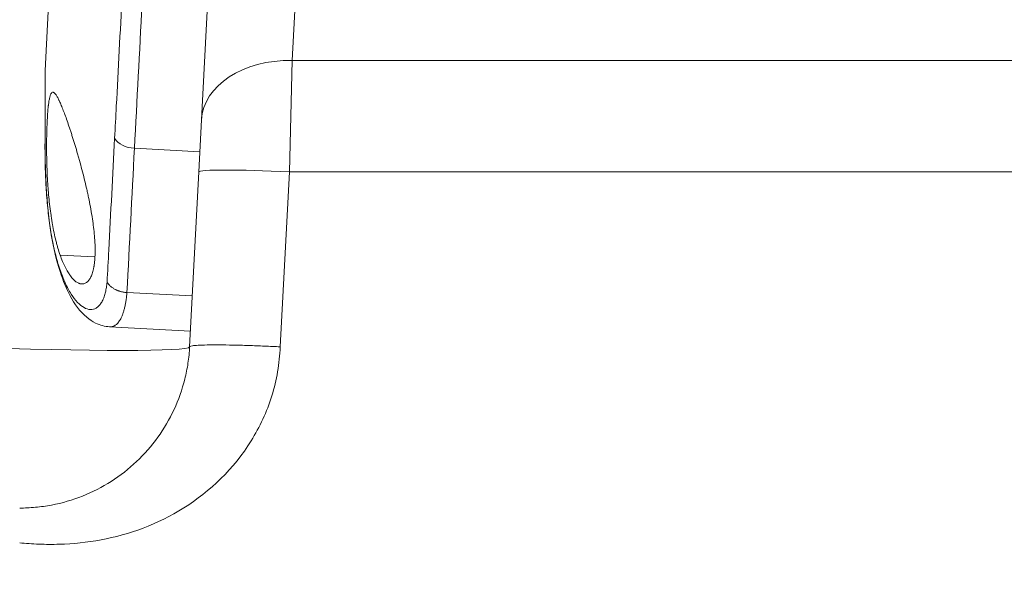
# Model space of a CAD drawing. Header units: millimetres. Extents: x 0 to 594, y 0 to 420.
# Tile 844 of 1056: x 489.08 to 493.42, y 156.29 to 158.74. Entities that reach past the tile are written whole.
import ezdxf

# ---------------------------------------------------------------- set-up
doc = ezdxf.new("R2010")
doc.units = ezdxf.units.MM
doc.layers.add('1', color=7, linetype='Continuous', true_color=0xffffff)
doc.styles.add('Arial', font='txt')
doc.dimstyles.get("Standard").update_dxf_attribs({"dimtxt": 0.18, "dimasz": 0.18, "dimexe": 0.18, "dimexo": 0.0625, "dimgap": 0.09, "dimtad": 0, "dimtih": 1, "dimtoh": 1, "dimdec": 4, "dimzin": 0, "dimdsep": 46, "dimtxsty": 'Standard', "dimcen": 0.09, "dimadec": 0, "dimazin": 0, "dimtfac": 1, "dimtdec": 4, "dimtofl": 0, "dimtmove": 0, "dimatfit": 3, "dimfxl": 0, "dimtolj": 1, "dimtzin": 0, "dimarcsym": 0})

# ---------------------------------------------------------------- blocks, each defined once
blk = doc.blocks.new('_U3')
at = {"layer": '1', "color": 18, "lineweight": 18}
for p, q in [((427.5249, 148.1683), (427.5249, 219.7488)), ((512.5249, 148.1683), (512.5249, 219.7488)), ((427.5249, 217.7488), (463.9417, 217.7488)), ((512.5249, 217.7488), (476.1081, 217.7488))]:
    blk.add_line(p, q, dxfattribs=at)
at = {"layer": '1', "color": 18}
for points in [[(427.5249, 217.7488), (431.0249, 218.6866), (431.0249, 216.811)], [(512.5249, 217.7488), (509.0249, 216.811), (509.0249, 218.6866)]]:
    blk.add_solid(points, dxfattribs=at)
at = {"layer": '1', "color": 18, "linetype": 'Continuous', "lineweight": 13, "char_height": 3.5, "attachment_point": 7, "line_spacing_factor": 1.047437, "style": 'Arial'}
for s, insert in [('\\fArial|b0|i0;\\W1.0000;1.70', (465.6272, 215.113)), ('\\fArial|b0|i0;\\W1.0000;DEFLATED TUBES WIDTH', (440.3214, 208.0533))]:
    blk.add_mtext(s, dxfattribs=dict(at, insert=insert))

msp = doc.modelspace()

# ---------------------------------------------------------------- linework, layer by layer
at = {"layer": '1', "color": 155, "linetype": 'Continuous', "lineweight": 13}
for p, q in [((490.2858, 158.5609), (490.429, 161.2934)), ((490.2738, 158.0698), (490.2858, 158.5609)), ((493.8154, 158.5609), (490.2858, 158.5609)), ((490.2334, 157.2988), (490.2738, 158.0698)), ((490.2738, 158.0698), (493.8325, 158.0698)), ((489.263, 157.7037), (489.4145, 157.6957))]:
    msp.add_line(p, q, dxfattribs=at)
at = {"layer": '1', "color": 155, "linetype": 'Continuous', "lineweight": 18}
for p, q in [((490.0295, 161.0315), (489.8863, 158.299)), ((489.1968, 158.5175), (489.2571, 159.6681)), ((489.8863, 158.299), (489.8743, 158.0698)), ((489.5908, 158.1741), (489.879, 158.159)), ((489.8743, 158.0698), (489.8339, 157.2988)), ((489.5577, 157.5382), (489.8457, 157.5231)), ((489.4814, 157.3872), (489.8376, 157.3685))]:
    msp.add_line(p, q, dxfattribs=at)
at = {"layer": '1', "color": 155, "linetype": 'Continuous', "lineweight": 13}
for centre, ratio, start_param in [((490.2858, 158.2781), 0.706622, 1.607812), ((490.2738, 158.0489), 0.052264, 1.573535)]:
    msp.add_ellipse(centre, major_axis=(0.3995, -0.0209), ratio=ratio, start_param=start_param, end_param=3.141593, dxfattribs=at)
at = {"layer": '1', "color": 155, "linetype": 'Continuous', "lineweight": 18}
for centre, major_axis, ratio, start_param, end_param in [((489.5945, 158.2448), (0.0999, -0.0052), 0.707107, 3.600425, 4.712046), ((488.8346, 157.3381), (-0.9993, 0.0392), 0.039192, 1.573021, 3.141078)]:
    msp.add_ellipse(centre, major_axis=major_axis, ratio=ratio, start_param=start_param, end_param=end_param, dxfattribs=at)
at = {"layer": '1', "color": 155, "linetype": 'Continuous', "lineweight": 13}
for points, knots in [([(489.5034, 158.2181), (489.5059, 158.2652), (489.5083, 158.3123), (489.5194, 158.5235), (489.528, 158.6876), (489.5367, 158.8517)], [0, 0, 0, 0, 0.222919, 0.222919, 1, 1, 1, 1]), ([(489.4702, 157.5841), (489.4727, 157.6312), (489.4752, 157.6783), (489.4862, 157.8897), (489.4948, 158.0539), (489.5034, 158.2181)], [0, 0, 0, 0, 0.222848, 0.222848, 1, 1, 1, 1]), ([(489.5577, 157.5382), (489.5574, 157.535), (489.5568, 157.5284), (489.5557, 157.5189), (489.5546, 157.5097), (489.5532, 157.5007), (489.5518, 157.492), (489.5502, 157.4835), (489.5484, 157.4754), (489.5465, 157.4675), (489.5445, 157.46), (489.5424, 157.4528), (489.5401, 157.4459), (489.5376, 157.4393), (489.535, 157.4331), (489.5303, 157.4228), (489.5226, 157.4098), (489.5115, 157.3975), (489.4994, 157.3897), (489.4892, 157.3871), (489.483, 157.3871), (489.4813, 157.3872)], [0, 0, 0, 0, 0.032996, 0.06615, 0.099467, 0.132948, 0.166598, 0.200419, 0.234416, 0.268591, 0.302947, 0.337488, 0.372217, 0.407136, 0.442249, 0.477558, 0.594709, 0.716854, 0.831797, 0.954131, 1, 1, 1, 1]), ([(489.085, 156.4348), (489.1109, 156.432), (489.1402, 156.4299), (489.1998, 156.4277), (489.2298, 156.4276), (489.3204, 156.4303), (489.3816, 156.4364), (489.5669, 156.4709), (489.6928, 156.516), (489.9241, 156.6614), (490.0288, 156.7619), (490.1432, 156.9457), (490.1743, 157.0124), (490.207, 157.1173), (490.2157, 157.1531), (490.228, 157.2255), (490.2315, 157.2621), (490.2334, 157.2988)], [0, 0, 0, 0, 0.0625, 0.0625, 0.125, 0.125, 0.25, 0.25, 0.5, 0.5, 0.75, 0.75, 0.875, 0.875, 0.9375, 0.9375, 1, 1, 1, 1])]:
    msp.add_open_spline(points, degree=3, knots=knots, dxfattribs=at)
for points in [[(489.6242, 158.8095), (489.6131, 158.5977), (489.602, 158.3859), (489.5908, 158.1741)], [(489.5908, 158.1741), (489.5798, 157.9622), (489.5687, 157.7502), (489.5576, 157.5382)]]:
    msp.add_open_spline(points, degree=3, dxfattribs=at)
at = {"layer": '1', "color": 155, "linetype": 'Continuous', "lineweight": 18}
for points, knots in [([(489.1968, 158.5175), (489.1968, 158.5148), (489.1967, 158.5092), (489.1966, 158.5009), (489.1966, 158.4924), (489.1965, 158.4838), (489.1965, 158.4751), (489.1965, 158.4664), (489.1965, 158.4575), (489.1965, 158.4397), (489.1966, 158.4124), (489.1968, 158.3754), (489.1971, 158.3384), (489.1972, 158.3092), (489.1972, 158.2877), (489.1972, 158.2736), (489.1971, 158.2598), (489.197, 158.2463), (489.1969, 158.2375), (489.1968, 158.2331)], [0, 0, 0, 0, 0.031465, 0.062826, 0.094111, 0.125345, 0.156556, 0.18777, 0.219013, 0.250312, 0.375575, 0.50031, 0.625672, 0.750454, 0.800642, 0.850565, 0.900349, 0.950118, 1, 1, 1, 1]), ([(489.294, 158.2952), (489.2907, 158.3049), (489.2874, 158.3141), (489.281, 158.3314), (489.2779, 158.3396), (489.2719, 158.3549), (489.269, 158.362), (489.2648, 158.3719), (489.2634, 158.3751), (489.2613, 158.3797), (489.2606, 158.3811), (489.2593, 158.384), (489.2587, 158.3854), (489.2554, 158.3922), (489.2504, 158.4018), (489.2459, 158.4089), (489.2416, 158.4147), (489.2395, 158.4169), (489.2373, 158.4187), (489.2371, 158.4189), (489.2366, 158.4193), (489.2359, 158.4197), (489.2343, 158.4207), (489.2329, 158.4211), (489.2303, 158.4214), (489.2287, 158.4209), (489.2256, 158.4186), (489.2242, 158.4168), (489.2221, 158.413), (489.2215, 158.4115), (489.2202, 158.4083), (489.2196, 158.4065), (489.2178, 158.4007), (489.2156, 158.3916), (489.2136, 158.38), (489.2123, 158.3704), (489.2118, 158.367), (489.2112, 158.3617), (489.211, 158.3599), (489.2106, 158.3562), (489.2104, 158.3543), (489.2094, 158.3447), (489.2087, 158.3364), (489.2075, 158.319), (489.2069, 158.3097), (489.2059, 158.2902), (489.2054, 158.28), (489.2049, 158.2665), (489.2048, 158.2637), (489.2047, 158.2582), (489.2044, 158.2499), (489.2042, 158.2413), (489.2038, 158.224), (489.2035, 158.2003), (489.2035, 158.1752), (489.2037, 158.1559), (489.2037, 158.1494), (489.2039, 158.1395), (489.2039, 158.1362), (489.204, 158.1296), (489.2041, 158.1263), (489.2045, 158.1096), (489.2049, 158.0961), (489.2059, 158.069), (489.2065, 158.0553), (489.2076, 158.0347), (489.208, 158.0278), (489.2087, 158.0174), (489.2089, 158.0139), (489.2094, 158.0069), (489.2097, 158.0035), (489.2109, 157.986), (489.2121, 157.9722), (489.2147, 157.9448), (489.2161, 157.9312), (489.2193, 157.9043), (489.2211, 157.891), (489.2235, 157.8745), (489.224, 157.8712), (489.225, 157.8647), (489.2255, 157.8614), (489.227, 157.8516), (489.2281, 157.8452), (489.2315, 157.8263), (489.2338, 157.814), (489.2389, 157.79), (489.2415, 157.7784), (489.2458, 157.7614), (489.2472, 157.7558), (489.2494, 157.7476), (489.2502, 157.7448), (489.2517, 157.7394), (489.2525, 157.7368), (489.2564, 157.7235), (489.2597, 157.7134), (489.263, 157.7037)], [0, 0, 0, 0, 0.03125, 0.03125, 0.0625, 0.0625, 0.09375, 0.09375, 0.109375, 0.109375, 0.117188, 0.117188, 0.125, 0.125, 0.15625, 0.1875, 0.1875, 0.21875, 0.21875, 0.222656, 0.222656, 0.226563, 0.234375, 0.25, 0.25, 0.28125, 0.28125, 0.3125, 0.3125, 0.328125, 0.328125, 0.34375, 0.34375, 0.375, 0.40625, 0.40625, 0.421875, 0.421875, 0.429688, 0.429688, 0.4375, 0.4375, 0.46875, 0.46875, 0.5, 0.5, 0.53125, 0.53125, 0.539063, 0.539063, 0.546875, 0.5625, 0.5625, 0.59375, 0.625, 0.625, 0.640625, 0.640625, 0.648438, 0.648438, 0.65625, 0.65625, 0.6875, 0.6875, 0.71875, 0.71875, 0.734375, 0.734375, 0.742188, 0.742188, 0.75, 0.75, 0.78125, 0.78125, 0.8125, 0.8125, 0.84375, 0.84375, 0.851563, 0.851563, 0.859375, 0.859375, 0.875, 0.875, 0.90625, 0.90625, 0.9375, 0.9375, 0.953125, 0.953125, 0.960938, 0.960938, 0.96875, 0.96875, 1, 1, 1, 1]), ([(489.263, 157.7037), (489.2665, 157.6938), (489.27, 157.6845), (489.2773, 157.667), (489.2847, 157.6505), (489.2925, 157.6362), (489.2985, 157.6263), (489.3005, 157.6231), (489.3035, 157.6186), (489.3045, 157.6171), (489.3065, 157.6142), (489.3076, 157.6128), (489.3127, 157.6059), (489.3208, 157.5963), (489.329, 157.5891), (489.3371, 157.5832), (489.3412, 157.5808), (489.3462, 157.5787), (489.3472, 157.5783), (489.3487, 157.5778), (489.3492, 157.5777), (489.3502, 157.5773), (489.3527, 157.5766), (489.3552, 157.5762), (489.361, 157.5757), (489.3647, 157.576), (489.372, 157.5779), (489.3755, 157.5795), (489.3806, 157.583), (489.3823, 157.5843), (489.3847, 157.5866), (489.3859, 157.5878), (489.3871, 157.5891), (489.3878, 157.59), (489.3882, 157.5904), (489.3917, 157.5946), (489.3974, 157.6034), (489.4022, 157.6147), (489.4066, 157.6274), (489.4085, 157.6344), (489.4106, 157.644), (489.4112, 157.6469), (489.4118, 157.65), (489.4122, 157.652), (489.4123, 157.653), (489.4132, 157.6583), (489.4138, 157.6626), (489.4155, 157.6759), (489.4172, 157.6947), (489.4176, 157.7155), (489.4176, 157.732), (489.4175, 157.7376), (489.4172, 157.7462), (489.4171, 157.7491), (489.4169, 157.7549), (489.4167, 157.7579), (489.4159, 157.7727), (489.415, 157.7848), (489.4127, 157.8097), (489.4112, 157.8225), (489.4087, 157.842), (489.4078, 157.8486), (489.4063, 157.8586), (489.4058, 157.862), (489.4048, 157.8687), (489.4043, 157.8721), (489.4016, 157.8889), (489.3992, 157.9025), (489.3942, 157.9298), (489.3914, 157.9435), (489.3871, 157.9642), (489.3856, 157.9711), (489.3833, 157.9815), (489.3826, 157.9849), (489.381, 157.9919), (489.3802, 157.9954), (489.3762, 158.0127), (489.3729, 158.0264), (489.3662, 158.0537), (489.3593, 158.0806), (489.3521, 158.1071), (489.3475, 158.1236), (489.3466, 158.1269), (489.3447, 158.1334), (489.342, 158.1431), (489.3392, 158.1527), (489.3337, 158.1716), (489.3263, 158.1962), (489.319, 158.2196), (489.3136, 158.2367), (489.3118, 158.2423), (489.3091, 158.2506), (489.3082, 158.2534), (489.3064, 158.2589), (489.3055, 158.2616), (489.301, 158.275), (489.2975, 158.2853), (489.294, 158.2952)], [0, 0, 0, 0, 0.03125, 0.03125, 0.0625, 0.09375, 0.09375, 0.109375, 0.109375, 0.117188, 0.117188, 0.125, 0.125, 0.15625, 0.1875, 0.1875, 0.21875, 0.21875, 0.226563, 0.226563, 0.230469, 0.230469, 0.234375, 0.25, 0.25, 0.28125, 0.28125, 0.3125, 0.3125, 0.328125, 0.328125, 0.335938, 0.339844, 0.339844, 0.34375, 0.34375, 0.375, 0.40625, 0.40625, 0.4375, 0.4375, 0.445313, 0.449219, 0.449219, 0.453125, 0.453125, 0.46875, 0.46875, 0.5, 0.53125, 0.53125, 0.546875, 0.546875, 0.554688, 0.554688, 0.5625, 0.5625, 0.59375, 0.59375, 0.625, 0.625, 0.640625, 0.640625, 0.648438, 0.648438, 0.65625, 0.65625, 0.6875, 0.6875, 0.71875, 0.71875, 0.734375, 0.734375, 0.742188, 0.742188, 0.75, 0.75, 0.78125, 0.78125, 0.8125, 0.84375, 0.84375, 0.851563, 0.851563, 0.859375, 0.875, 0.875, 0.90625, 0.9375, 0.9375, 0.953125, 0.953125, 0.960938, 0.960938, 0.96875, 0.96875, 1, 1, 1, 1]), ([(489.1968, 158.2331), (489.1968, 158.2297), (489.1967, 158.223), (489.1966, 158.2126), (489.1965, 158.2022), (489.1965, 158.1917), (489.1964, 158.1811), (489.1965, 158.1703), (489.1965, 158.1595), (489.1967, 158.1376), (489.1972, 158.1043), (489.1985, 158.059), (489.2006, 158.0134), (489.2045, 157.9524), (489.2116, 157.8769), (489.224, 157.7905), (489.2406, 157.7109), (489.2611, 157.6397), (489.2849, 157.5789), (489.3115, 157.5296), (489.3398, 157.4929), (489.3687, 157.4696), (489.3968, 157.4608), (489.4186, 157.4661), (489.434, 157.4783), (489.4444, 157.4915), (489.4534, 157.5086), (489.4594, 157.5255), (489.4632, 157.5398), (489.4654, 157.55), (489.4673, 157.5608), (489.469, 157.5721), (489.4698, 157.5801), (489.4702, 157.5841)], [0, 0, 0, 0, 0.00781, 0.015613, 0.023413, 0.031215, 0.039023, 0.046841, 0.054675, 0.062527, 0.093771, 0.125152, 0.156271, 0.187557, 0.250194, 0.312516, 0.375198, 0.437529, 0.500222, 0.562535, 0.625216, 0.687451, 0.750107, 0.812233, 0.84372, 0.874918, 0.906129, 0.937104, 0.949745, 0.962334, 0.974891, 0.987439, 1, 1, 1, 1]), ([(489.1976, 158.244), (489.1969, 158.2059), (489.1969, 158.1295), (489.2018, 157.9744), (489.2195, 157.7969), (489.2574, 157.6336), (489.3103, 157.5098), (489.3554, 157.445), (489.4252, 157.3975), (489.4597, 157.3888), (489.4815, 157.3872)], [0, 0, 0, 0, 0.107495, 0.209641, 0.395012, 0.555705, 0.68931, 0.85465, 0.914336, 1, 1, 1, 1]), ([(489.5576, 157.5382), (489.556, 157.5384), (489.5528, 157.5386), (489.5481, 157.5391), (489.5432, 157.5399), (489.5384, 157.5408), (489.5335, 157.5419), (489.5287, 157.5431), (489.5239, 157.5446), (489.5192, 157.5463), (489.5145, 157.5481), (489.51, 157.5501), (489.5052, 157.5525), (489.5003, 157.5552), (489.495, 157.5586), (489.4896, 157.5625), (489.4842, 157.5671), (489.4791, 157.5722), (489.4743, 157.5779), (489.4716, 157.582), (489.4702, 157.5841)], [0, 0, 0, 0, 0.042699, 0.086073, 0.130086, 0.174697, 0.219862, 0.265534, 0.31166, 0.358184, 0.40505, 0.452195, 0.499556, 0.555722, 0.617493, 0.684663, 0.756942, 0.833939, 0.915158, 1, 1, 1, 1]), ([(489.8339, 157.2988), (489.8327, 157.2749), (489.8303, 157.251), (489.8232, 157.2037), (489.8185, 157.1802), (489.8012, 157.1107), (489.7853, 157.0656), (489.7253, 156.9363), (489.669, 156.8582), (489.5314, 156.728), (489.4502, 156.6762), (489.3179, 156.6236), (489.2721, 156.6102), (489.2018, 156.5969), (489.1781, 156.5935), (489.1302, 156.5891), (489.1063, 156.5881), (489.085, 156.5881)], [0, 0, 0, 0, 0.0625, 0.0625, 0.125, 0.125, 0.25, 0.25, 0.5, 0.5, 0.75, 0.75, 0.875, 0.875, 0.9375, 0.9375, 1, 1, 1, 1])]:
    msp.add_open_spline(points, degree=3, knots=knots, dxfattribs=at)
msp.add_open_spline([(489.5576, 157.5382), (489.5577, 157.5382)], degree=1, dxfattribs=at)
at = {"layer": '1', "color": 155, "linetype": 'Continuous', "lineweight": 13}
msp.add_rational_spline([(490.2334, 157.2988), (489.835, 157.3196), (489.8339, 157.2988)], [1, 0.708074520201, 1], degree=2, dxfattribs=at)

# ---------------------------------------------------------------- dimensions: what is measured, and where the dimension line sits
at = {"layer": '1', "color": 18, "linetype": 'Continuous', "lineweight": 13}
dim = msp.add_linear_dim(base=(512.5249, 217.7488), p1=(427.5249, 148.1683), p2=(512.5249, 148.1683), text=' <> \\P\\fArial|b0|i0;\\C18;{\\H1.00x;\\fArial|b0|i0;DEFLATED TUBES WIDTH\\fArial|b0|i0;}\\C18;', dimstyle='Standard', override={"dimtxt": 3.5, "dimasz": 3.5, "dimexe": 2, "dimexo": 0, "dimgap": 1.5, "dimtih": 1, "dimtoh": 1, "dimdec": 2, "dimlfac": 0.02, "dimdsep": 46, "dimlunit": 2, "dimtxsty": 'Arial', "dimsah": 1, "dimse1": 0, "dimse2": 0, "dimsd1": 0, "dimsd2": 0, "dimclrd": 18, "dimclre": 18, "dimclrt": 18, "dimtol": 0, "dimtm": -0.1, "dimtfac": 1, "dimtdec": 2, "dimtofl": 1, "dimtmove": 0, "dimlwd": 18, "dimlwe": 18}, dxfattribs=at)
dim.commit()
dim.dimension.update_dxf_attribs({"geometry": '_U3', "text_midpoint": (470.0249, 217.7488), "dimtype": 160})

doc.saveas('drawing.dxf')
